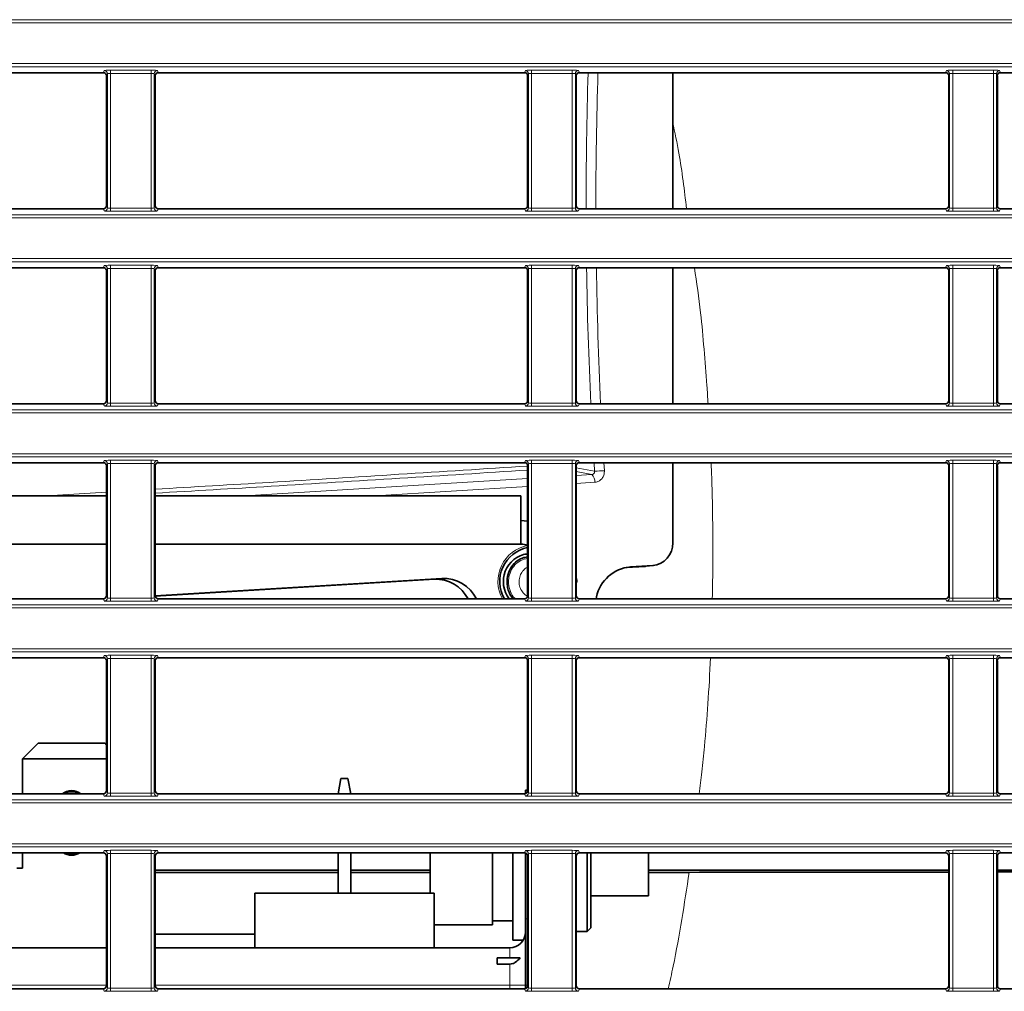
# Model space of a CAD drawing. Header units: millimetres. Extents: x 0 to 1118, y 0 to 864.
# Tile 300 of 339: x 954 to 970, y 474 to 489. Entities that reach past the tile are written whole.
import ezdxf

# ---------------------------------------------------------------- set-up
doc = ezdxf.new("R2010")
doc.units = ezdxf.units.MM

msp = doc.modelspace()

# ---------------------------------------------------------------- linework, layer by layer
at = {"color": 7, "linetype": 'Continuous', "lineweight": 18}
for p, q in [((946.9427, 489.2535), (1086.9529, 489.2535)), ((1086.9529, 489.2036), (946.9427, 489.2036)), ((946.9427, 488.5493), (1086.9529, 488.5493)), ((1086.9529, 488.4993), (946.9427, 488.4993)), ((955.758, 488.4043), (955.7719, 488.4392)), ((955.8219, 488.3892), (955.8079, 488.3543)), ((955.8219, 486.2386), (955.8219, 488.3892)), ((955.8719, 488.4435), (956.5237, 488.4435)), ((955.8719, 488.4435), (955.8719, 488.3935)), ((956.5237, 488.3935), (955.8719, 488.3935)), ((955.8719, 488.3935), (955.8719, 486.2343)), ((956.5237, 488.4435), (956.5237, 488.3935)), ((956.5237, 486.2343), (956.5237, 488.3935)), ((956.5736, 488.3892), (956.5736, 486.2386)), ((956.5876, 488.3543), (956.5736, 488.3892)), ((956.6236, 488.4392), (956.6376, 488.4043)), ((962.508, 488.4043), (962.5219, 488.4392)), ((962.5719, 488.3892), (962.5579, 488.3543)), ((962.5719, 486.2386), (962.5719, 488.3892)), ((962.6219, 488.4435), (963.2737, 488.4435)), ((962.6219, 488.4435), (962.6219, 488.3935)), ((963.2737, 488.3935), (962.6219, 488.3935)), ((962.6219, 488.3935), (962.6219, 486.2343)), ((963.2737, 488.4435), (963.2737, 488.3935)), ((963.2737, 486.2343), (963.2737, 488.3935)), ((963.3236, 488.3892), (963.3236, 486.2386)), ((963.3376, 488.3543), (963.3236, 488.3892)), ((963.3736, 488.4392), (963.3876, 488.4043)), ((969.258, 488.4043), (969.2719, 488.4392)), ((969.3219, 488.3892), (969.3079, 488.3543)), ((969.3219, 486.2386), (969.3219, 488.3892)), ((969.3719, 488.4435), (970.0237, 488.4435)), ((969.3719, 488.4435), (969.3719, 488.3935)), ((970.0237, 488.3935), (969.3719, 488.3935)), ((969.3719, 488.3935), (969.3719, 486.2343)), ((970.0237, 488.4435), (970.0237, 488.3935)), ((970.0237, 486.2343), (970.0237, 488.3935)), ((970.0736, 488.3892), (970.0736, 486.2386)), ((970.0876, 488.3543), (970.0736, 488.3892)), ((970.1236, 488.4392), (970.1376, 488.4043)), ((955.8079, 486.2736), (955.8219, 486.2386)), ((956.5736, 486.2386), (956.5876, 486.2736)), ((962.5579, 486.2736), (962.5719, 486.2386)), ((963.3236, 486.2386), (963.3376, 486.2736)), ((969.3079, 486.2736), (969.3219, 486.2386)), ((970.0736, 486.2386), (970.0876, 486.2736)), ((946.9427, 486.1285), (1086.9529, 486.1285)), ((955.7719, 486.1887), (955.758, 486.2236)), ((955.8719, 486.2343), (955.8719, 486.1844)), ((955.8719, 486.2343), (956.5237, 486.2343)), ((956.5237, 486.1844), (955.8719, 486.1844)), ((956.5237, 486.2343), (956.5237, 486.1844)), ((956.6376, 486.2236), (956.6236, 486.1887)), ((962.5219, 486.1887), (962.508, 486.2236)), ((962.6219, 486.2343), (963.2737, 486.2343)), ((962.6219, 486.2343), (962.6219, 486.1844)), ((963.2737, 486.1844), (962.6219, 486.1844)), ((963.2737, 486.2343), (963.2737, 486.1844)), ((963.3876, 486.2236), (963.3736, 486.1887)), ((969.2719, 486.1887), (969.258, 486.2236)), ((969.3719, 486.2343), (970.0237, 486.2343)), ((969.3719, 486.2343), (969.3719, 486.1844)), ((970.0237, 486.1844), (969.3719, 486.1844)), ((970.0237, 486.2343), (970.0237, 486.1844)), ((970.1376, 486.2236), (970.1236, 486.1887)), ((1086.9529, 486.0786), (946.9427, 486.0786)), ((946.9427, 485.4243), (1086.9529, 485.4243)), ((1086.9529, 485.3743), (946.9427, 485.3743)), ((955.758, 485.2793), (955.7719, 485.3142)), ((955.8219, 485.2642), (955.8079, 485.2293)), ((955.8219, 483.1136), (955.8219, 485.2642)), ((955.8719, 485.3185), (956.5237, 485.3185)), ((955.8719, 485.2685), (955.8719, 485.3185)), ((956.5237, 485.2685), (955.8719, 485.2685)), ((955.8719, 485.2685), (955.8719, 483.1093)), ((956.5237, 485.2685), (956.5237, 485.3185)), ((956.5237, 483.1093), (956.5237, 485.2685)), ((956.5736, 485.2642), (956.5736, 483.1136)), ((956.5876, 485.2293), (956.5736, 485.2642)), ((956.6236, 485.3142), (956.6376, 485.2793)), ((962.508, 485.2793), (962.5219, 485.3142)), ((962.5719, 485.2642), (962.5579, 485.2293)), ((962.5719, 483.1136), (962.5719, 485.2642)), ((962.6219, 485.3185), (963.2737, 485.3185)), ((962.6219, 485.2685), (962.6219, 485.3185)), ((963.2737, 485.2685), (962.6219, 485.2685)), ((962.6219, 485.2685), (962.6219, 483.1093)), ((963.2737, 485.2685), (963.2737, 485.3185)), ((963.2737, 483.1093), (963.2737, 485.2685)), ((963.3236, 485.2642), (963.3236, 483.1136)), ((963.3376, 485.2293), (963.3236, 485.2642)), ((963.3736, 485.3142), (963.3876, 485.2793)), ((969.258, 485.2793), (969.2719, 485.3142)), ((969.3219, 485.2642), (969.3079, 485.2293)), ((969.3219, 483.1136), (969.3219, 485.2642)), ((969.3719, 485.3185), (970.0237, 485.3185)), ((969.3719, 485.2685), (969.3719, 485.3185)), ((970.0237, 485.2685), (969.3719, 485.2685)), ((969.3719, 485.2685), (969.3719, 483.1093)), ((970.0237, 485.2685), (970.0237, 485.3185)), ((970.0237, 483.1093), (970.0237, 485.2685)), ((970.0736, 485.2642), (970.0736, 483.1136)), ((970.0876, 485.2293), (970.0736, 485.2642)), ((970.1236, 485.3142), (970.1376, 485.2793)), ((955.8079, 483.1486), (955.8219, 483.1136)), ((956.5736, 483.1136), (956.5876, 483.1486)), ((962.5579, 483.1486), (962.5719, 483.1136)), ((963.3236, 483.1136), (963.3376, 483.1486)), ((969.3079, 483.1486), (969.3219, 483.1136)), ((970.0736, 483.1136), (970.0876, 483.1486)), ((946.9427, 483.0035), (1086.9529, 483.0035)), ((955.7719, 483.0637), (955.758, 483.0986)), ((955.8719, 483.0594), (955.8719, 483.1093)), ((955.8719, 483.1093), (956.5237, 483.1093)), ((956.5237, 483.0594), (955.8719, 483.0594)), ((956.5237, 483.0594), (956.5237, 483.1093)), ((956.6376, 483.0986), (956.6236, 483.0637)), ((962.5219, 483.0637), (962.508, 483.0986)), ((962.6219, 483.0594), (962.6219, 483.1093)), ((962.6219, 483.1093), (963.2737, 483.1093)), ((963.2737, 483.0594), (962.6219, 483.0594)), ((963.2737, 483.0594), (963.2737, 483.1093)), ((963.3876, 483.0986), (963.3736, 483.0637)), ((969.2719, 483.0637), (969.258, 483.0986)), ((969.3719, 483.0594), (969.3719, 483.1093)), ((969.3719, 483.1093), (970.0237, 483.1093)), ((970.0237, 483.0594), (969.3719, 483.0594)), ((970.0237, 483.0594), (970.0237, 483.1093)), ((970.1376, 483.0986), (970.1236, 483.0637)), ((1086.9529, 482.9536), (946.9427, 482.9536)), ((946.9427, 482.2993), (1086.9529, 482.2993)), ((1086.9529, 482.2493), (946.9427, 482.2493)), ((955.758, 482.1543), (955.7719, 482.1892)), ((955.8719, 482.1935), (956.5237, 482.1935)), ((955.8719, 482.1435), (955.8719, 482.1935)), ((956.5237, 482.1435), (956.5237, 482.1935)), ((956.6236, 482.1892), (956.6376, 482.1543)), ((962.508, 482.1543), (962.5219, 482.1892)), ((962.6219, 482.1935), (963.2737, 482.1935)), ((962.6219, 482.1435), (962.6219, 482.1935)), ((963.2737, 482.1435), (963.2737, 482.1935)), ((963.3736, 482.1892), (963.3876, 482.1543)), ((969.258, 482.1543), (969.2719, 482.1892)), ((969.3719, 482.1935), (970.0237, 482.1935)), ((969.3719, 482.1435), (969.3719, 482.1935)), ((970.0237, 482.1435), (970.0237, 482.1935)), ((970.1236, 482.1892), (970.1376, 482.1543)), ((955.8219, 482.1392), (955.8079, 482.1043)), ((955.8219, 479.9886), (955.8219, 482.1392)), ((956.5237, 482.1435), (955.8719, 482.1435)), ((955.8719, 482.1435), (955.8719, 479.9843)), ((956.5237, 479.9843), (956.5237, 482.1435)), ((956.5736, 482.1392), (956.5736, 479.9886)), ((956.5876, 482.1043), (956.5736, 482.1392)), ((962.5719, 482.1392), (962.5579, 482.1043)), ((962.5719, 479.9886), (962.5719, 482.1392)), ((963.2737, 482.1435), (962.6219, 482.1435)), ((962.6219, 482.1435), (962.6219, 479.9843)), ((963.2737, 479.9843), (963.2737, 482.1435)), ((963.3236, 482.1392), (963.3236, 479.9886)), ((963.3376, 482.1043), (963.3236, 482.1392)), ((963.3376, 482.0725), (963.6315, 482.0187)), ((963.5878, 481.9655), (963.3376, 482.0114)), ((963.6315, 482.0187), (963.6229, 482.1543)), ((963.7806, 482.1543), (963.7885, 482.0272)), ((969.3219, 482.1392), (969.3079, 482.1043)), ((969.3219, 479.9886), (969.3219, 482.1392)), ((970.0237, 482.1435), (969.3719, 482.1435)), ((969.3719, 482.1435), (969.3719, 479.9843)), ((970.0237, 479.9843), (970.0237, 482.1435)), ((970.0736, 482.1392), (970.0736, 479.9886)), ((970.0876, 482.1043), (970.0736, 482.1392)), ((958.0199, 481.6264), (962.5579, 481.9028)), ((963.3376, 481.9503), (963.5878, 481.9655)), ((962.5579, 481.7756), (960.109, 481.6264)), ((963.6356, 481.8412), (963.3376, 481.8231)), ((954.8487, 481.6264), (955.8079, 481.6836)), ((962.5579, 480.6936), (962.5146, 480.6895)), ((964.205, 480.4838), (964.1655, 480.48)), ((964.4426, 480.4939), (964.564, 480.5057)), ((961.0635, 480.2881), (961.1849, 480.2999)), ((955.7719, 479.9387), (955.758, 479.9736)), ((955.8079, 480.0236), (955.8219, 479.9886)), ((955.8719, 479.9344), (955.8719, 479.9843)), ((955.8719, 479.9843), (956.5237, 479.9843)), ((956.5237, 479.9344), (956.5237, 479.9843)), ((956.5736, 479.9886), (956.5876, 480.0236)), ((956.6376, 479.9736), (956.6236, 479.9387)), ((962.5219, 479.9387), (962.508, 479.9736)), ((962.5579, 480.0236), (962.5719, 479.9886)), ((962.6219, 479.9344), (962.6219, 479.9843)), ((962.6219, 479.9843), (963.2737, 479.9843)), ((963.2737, 479.9344), (963.2737, 479.9843)), ((963.3236, 479.9886), (963.3376, 480.0236)), ((963.3876, 479.9736), (963.3736, 479.9387)), ((969.2719, 479.9387), (969.258, 479.9736)), ((969.3079, 480.0236), (969.3219, 479.9886)), ((969.3719, 479.9344), (969.3719, 479.9843)), ((969.3719, 479.9843), (970.0237, 479.9843)), ((970.0237, 479.9344), (970.0237, 479.9843)), ((970.0736, 479.9886), (970.0876, 480.0236)), ((970.1376, 479.9736), (970.1236, 479.9387)), ((946.9427, 479.8785), (1086.9529, 479.8785)), ((1086.9529, 479.8286), (946.9427, 479.8286)), ((956.5237, 479.9344), (955.8719, 479.9344)), ((963.2737, 479.9344), (962.6219, 479.9344)), ((970.0237, 479.9344), (969.3719, 479.9344)), ((946.9427, 479.1743), (1086.9529, 479.1743)), ((1086.9529, 479.1243), (946.9427, 479.1243)), ((955.758, 479.0293), (955.7719, 479.0642)), ((955.8219, 479.0142), (955.8079, 478.9793)), ((955.8219, 476.8636), (955.8219, 479.0142)), ((955.8719, 479.0685), (956.5237, 479.0685)), ((955.8719, 479.0185), (955.8719, 479.0685)), ((956.5237, 479.0185), (955.8719, 479.0185)), ((955.8719, 479.0185), (955.8719, 476.8593)), ((956.5237, 479.0185), (956.5237, 479.0685)), ((956.5237, 476.8593), (956.5237, 479.0185)), ((956.5736, 479.0142), (956.5736, 476.8636)), ((956.5876, 478.9793), (956.5736, 479.0142)), ((956.6236, 479.0642), (956.6376, 479.0293)), ((962.508, 479.0293), (962.5219, 479.0642)), ((962.5719, 479.0142), (962.5579, 478.9793)), ((962.5719, 476.8636), (962.5719, 479.0142)), ((962.6219, 479.0685), (963.2737, 479.0685)), ((962.6219, 479.0185), (962.6219, 479.0685)), ((963.2737, 479.0185), (962.6219, 479.0185)), ((962.6219, 479.0185), (962.6219, 476.8593)), ((963.2737, 479.0185), (963.2737, 479.0685)), ((963.2737, 476.8593), (963.2737, 479.0185)), ((963.3236, 479.0142), (963.3236, 476.8636)), ((963.3376, 478.9793), (963.3236, 479.0142)), ((963.3736, 479.0642), (963.3876, 479.0293)), ((969.258, 479.0293), (969.2719, 479.0642)), ((969.3219, 479.0142), (969.3079, 478.9793)), ((969.3219, 476.8636), (969.3219, 479.0142)), ((969.3719, 479.0685), (970.0237, 479.0685)), ((969.3719, 479.0185), (969.3719, 479.0685)), ((970.0237, 479.0185), (969.3719, 479.0185)), ((969.3719, 479.0185), (969.3719, 476.8593)), ((970.0237, 479.0185), (970.0237, 479.0685)), ((970.0237, 476.8593), (970.0237, 479.0185)), ((970.0736, 479.0142), (970.0736, 476.8636)), ((970.0876, 478.9793), (970.0736, 479.0142)), ((970.1236, 479.0642), (970.1376, 479.0293)), ((955.7719, 476.8137), (955.758, 476.8486)), ((955.8079, 476.8986), (955.8219, 476.8636)), ((955.8719, 476.8094), (955.8719, 476.8593)), ((955.8719, 476.8593), (956.5237, 476.8593)), ((956.5237, 476.8094), (955.8719, 476.8094)), ((956.5237, 476.8094), (956.5237, 476.8593)), ((956.5736, 476.8636), (956.5876, 476.8986)), ((956.6376, 476.8486), (956.6236, 476.8137)), ((962.5219, 476.8137), (962.508, 476.8486)), ((962.5579, 476.8986), (962.5719, 476.8636)), ((962.6219, 476.8094), (962.6219, 476.8593)), ((962.6219, 476.8593), (963.2737, 476.8593)), ((963.2737, 476.8094), (962.6219, 476.8094)), ((963.2737, 476.8094), (963.2737, 476.8593)), ((963.3236, 476.8636), (963.3376, 476.8986)), ((963.3876, 476.8486), (963.3736, 476.8137)), ((969.2719, 476.8137), (969.258, 476.8486)), ((969.3079, 476.8986), (969.3219, 476.8636)), ((969.3719, 476.8094), (969.3719, 476.8593)), ((969.3719, 476.8593), (970.0237, 476.8593)), ((970.0237, 476.8094), (969.3719, 476.8094)), ((970.0237, 476.8094), (970.0237, 476.8593)), ((970.0736, 476.8636), (970.0876, 476.8986)), ((970.1376, 476.8486), (970.1236, 476.8137)), ((946.9427, 476.7535), (1086.9529, 476.7535)), ((1086.9529, 476.7036), (946.9427, 476.7036)), ((946.9427, 476.0493), (1086.9529, 476.0493)), ((1086.9529, 475.9993), (946.9427, 475.9993)), ((955.758, 475.9043), (955.7719, 475.9392)), ((955.8219, 475.8892), (955.8079, 475.8543)), ((955.8219, 473.7386), (955.8219, 475.8892)), ((955.8719, 475.9435), (956.5237, 475.9435)), ((955.8719, 475.8935), (955.8719, 475.9435)), ((956.5237, 475.8935), (955.8719, 475.8935)), ((955.8719, 475.8935), (955.8719, 473.7343)), ((956.5237, 475.8935), (956.5237, 475.9435)), ((956.5237, 473.7343), (956.5237, 475.8935)), ((956.5736, 475.8892), (956.5736, 473.7386)), ((956.5876, 475.8543), (956.5736, 475.8892)), ((956.6236, 475.9392), (956.6376, 475.9043)), ((962.508, 475.9043), (962.5219, 475.9392)), ((962.5719, 475.8892), (962.5579, 475.8543)), ((962.5719, 473.7386), (962.5719, 475.8892)), ((962.6219, 475.9435), (963.2737, 475.9435)), ((962.6219, 475.8935), (962.6219, 475.9435)), ((963.2737, 475.8935), (962.6219, 475.8935)), ((962.6219, 475.8935), (962.6219, 473.7343)), ((963.2737, 475.8935), (963.2737, 475.9435)), ((963.2737, 473.7343), (963.2737, 475.8935)), ((963.3236, 475.8892), (963.3236, 473.7386)), ((963.3376, 475.8543), (963.3236, 475.8892)), ((963.3736, 475.9392), (963.3876, 475.9043)), ((969.258, 475.9043), (969.2719, 475.9392)), ((969.3219, 475.8892), (969.3079, 475.8543)), ((969.3219, 473.7386), (969.3219, 475.8892)), ((969.3719, 475.9435), (970.0237, 475.9435)), ((969.3719, 475.8935), (969.3719, 475.9435)), ((970.0237, 475.8935), (969.3719, 475.8935)), ((969.3719, 475.8935), (969.3719, 473.7343)), ((970.0237, 475.8935), (970.0237, 475.9435)), ((970.0237, 473.7343), (970.0237, 475.8935)), ((970.0736, 475.8892), (970.0736, 473.7386)), ((970.0876, 475.8543), (970.0736, 475.8892)), ((970.1236, 475.9392), (970.1376, 475.9043)), ((962.5579, 474.8431), (962.5228, 474.8431)), ((962.2728, 473.7831), (962.2728, 474.1194)), ((955.8079, 473.7831), (953.2478, 473.7831)), ((955.7719, 473.6887), (955.758, 473.7236)), ((955.8079, 473.7736), (955.8219, 473.7386)), ((955.8719, 473.6844), (955.8719, 473.7343)), ((955.8719, 473.7343), (956.5237, 473.7343)), ((956.5237, 473.6844), (955.8719, 473.6844)), ((956.5237, 473.6844), (956.5237, 473.7343)), ((956.5736, 473.7386), (956.5876, 473.7736)), ((962.2728, 473.7831), (956.5876, 473.7831)), ((956.6376, 473.7236), (956.6236, 473.6887)), ((962.2728, 473.7831), (962.2728, 473.7236)), ((962.5228, 473.7831), (962.2728, 473.7831)), ((962.5219, 473.6887), (962.508, 473.7236)), ((962.5579, 473.7831), (962.5228, 473.7831)), ((962.5579, 473.7736), (962.5719, 473.7386)), ((962.6219, 473.6844), (962.6219, 473.7343)), ((962.6219, 473.7343), (963.2737, 473.7343)), ((963.2737, 473.6844), (962.6219, 473.6844)), ((963.2737, 473.6844), (963.2737, 473.7343)), ((963.3236, 473.7386), (963.3376, 473.7736)), ((963.3876, 473.7236), (963.3736, 473.6887)), ((969.2719, 473.6887), (969.258, 473.7236)), ((969.3079, 473.7736), (969.3219, 473.7386)), ((969.3719, 473.6844), (969.3719, 473.7343)), ((969.3719, 473.7343), (970.0237, 473.7343)), ((970.0237, 473.6844), (969.3719, 473.6844)), ((970.0237, 473.6844), (970.0237, 473.7343)), ((970.0736, 473.7386), (970.0876, 473.7736)), ((970.1376, 473.7236), (970.1236, 473.6887))]:
    msp.add_line(p, q, dxfattribs=at)
at = {"color": 7, "linetype": 'Continuous', "lineweight": 35}
for p, q in [((955.758, 488.4043), (951.7608, 488.4043)), ((955.8079, 486.2736), (955.8079, 488.3543)), ((956.5876, 488.3543), (956.5876, 486.2736)), ((962.508, 488.4043), (956.6376, 488.4043)), ((962.5579, 486.2736), (962.5579, 488.3543)), ((963.3376, 488.3543), (963.3376, 486.2736)), ((969.258, 488.4043), (963.3876, 488.4043)), ((964.8835, 488.4043), (964.8835, 486.2236)), ((969.3079, 486.2736), (969.3079, 488.3543)), ((970.0876, 488.3543), (970.0876, 486.2736)), ((976.008, 488.4043), (970.1376, 488.4043)), ((955.758, 486.2236), (951.7608, 486.2236)), ((962.508, 486.2236), (956.6376, 486.2236)), ((969.258, 486.2236), (963.3876, 486.2236)), ((976.008, 486.2236), (970.1376, 486.2236)), ((955.758, 485.2793), (951.7608, 485.2793)), ((955.8079, 483.1486), (955.8079, 485.2293)), ((956.5876, 485.2293), (956.5876, 483.1486)), ((962.508, 485.2793), (956.6376, 485.2793)), ((962.5579, 483.1486), (962.5579, 485.2293)), ((963.3376, 485.2293), (963.3376, 483.1486)), ((969.258, 485.2793), (963.3876, 485.2793)), ((964.8835, 485.2793), (964.8835, 483.0986)), ((969.3079, 483.1486), (969.3079, 485.2293)), ((970.0876, 485.2293), (970.0876, 483.1486)), ((976.008, 485.2793), (970.1376, 485.2793)), ((955.758, 483.0986), (951.7608, 483.0986)), ((962.508, 483.0986), (956.6376, 483.0986)), ((969.258, 483.0986), (963.3876, 483.0986)), ((976.008, 483.0986), (970.1376, 483.0986)), ((955.758, 482.1543), (951.7608, 482.1543)), ((955.8079, 480.0236), (955.8079, 482.1043)), ((956.5876, 482.1043), (956.5876, 480.0236)), ((962.508, 482.1543), (956.6376, 482.1543)), ((962.5579, 480.0236), (962.5579, 482.1043)), ((963.3376, 482.1043), (963.3376, 480.0236)), ((969.258, 482.1543), (963.3876, 482.1543)), ((964.8835, 482.1543), (964.8835, 480.8683)), ((969.3079, 480.0236), (969.3079, 482.1043)), ((970.0876, 482.1043), (970.0876, 480.0236)), ((976.008, 482.1543), (970.1376, 482.1543)), ((955.8079, 481.6264), (951.7109, 481.6264)), ((962.4478, 481.6264), (956.5876, 481.6264)), ((962.4478, 481.6264), (962.4478, 480.8514)), ((962.5579, 481.2166), (962.4478, 481.2264)), ((951.7109, 480.8514), (955.8079, 480.8514)), ((956.5876, 480.8514), (962.4478, 480.8514)), ((962.5119, 480.6889), (962.5579, 480.6889)), ((964.1359, 480.4753), (964.4426, 480.4939)), ((964.564, 480.5057), (964.205, 480.4838)), ((964.4426, 480.4939), (964.4543, 480.4949)), ((964.4543, 480.4949), (964.5753, 480.5066)), ((961.1849, 480.2999), (956.5878, 480.0199)), ((956.5883, 480.0156), (961.0635, 480.2881)), ((955.758, 479.9736), (951.7608, 479.9736)), ((962.508, 479.9736), (956.6376, 479.9736)), ((969.258, 479.9736), (963.3876, 479.9736)), ((963.6552, 479.9736), (963.6635, 480.0061)), ((976.008, 479.9736), (970.1376, 479.9736)), ((955.758, 479.0293), (951.7608, 479.0293)), ((962.508, 479.0293), (956.6376, 479.0293)), ((969.258, 479.0293), (963.3876, 479.0293)), ((976.008, 479.0293), (970.1376, 479.0293)), ((955.8079, 476.8986), (955.8079, 478.9793)), ((956.5876, 478.9793), (956.5876, 476.8986)), ((962.5579, 476.8986), (962.5579, 478.9793)), ((963.3376, 478.9793), (963.3376, 476.8986)), ((969.3079, 476.8986), (969.3079, 478.9793)), ((970.0876, 478.9793), (970.0876, 476.8986)), ((954.7103, 477.6581), (954.4603, 477.4081)), ((955.7853, 477.6581), (954.7103, 477.6581)), ((955.8079, 477.6354), (955.7853, 477.6581)), ((954.4603, 477.4081), (954.4603, 476.8486)), ((955.8079, 477.4081), (954.4603, 477.4081)), ((959.5233, 476.8486), (959.5669, 477.0956)), ((959.6787, 477.0956), (959.5669, 477.0956)), ((959.6787, 477.0956), (959.7223, 476.8486)), ((955.758, 476.8486), (951.7608, 476.8486)), ((962.508, 476.8486), (956.6376, 476.8486)), ((962.5579, 476.9081), (962.5228, 476.9081)), ((962.5228, 476.9081), (962.5228, 476.8508)), ((969.258, 476.8486), (963.3876, 476.8486)), ((976.008, 476.8486), (970.1376, 476.8486)), ((955.758, 475.9043), (951.7608, 475.9043)), ((954.4603, 475.9043), (954.4603, 475.6581)), ((955.8079, 473.7736), (955.8079, 475.8543)), ((956.5876, 475.8543), (956.5876, 473.7736)), ((962.508, 475.9043), (956.6376, 475.9043)), ((959.5228, 475.2581), (959.5228, 475.9043)), ((959.7228, 475.9043), (959.7228, 475.2581)), ((960.9978, 475.9043), (960.9978, 475.2581)), ((961.9978, 475.9043), (961.9978, 474.7514)), ((962.3228, 475.9043), (962.3228, 474.5014)), ((962.5228, 475.902), (962.5228, 474.8431)), ((962.5579, 473.7736), (962.5579, 475.8543)), ((963.3376, 475.8543), (963.3376, 473.7736)), ((969.258, 475.9043), (963.3876, 475.9043)), ((963.5128, 474.6427), (963.5128, 475.9043)), ((963.5728, 474.7027), (963.5728, 475.9043)), ((964.4978, 475.9043), (964.4978, 475.6645)), ((969.3079, 473.7736), (969.3079, 475.8543)), ((970.0876, 475.8543), (970.0876, 473.7736)), ((976.008, 475.9043), (970.1376, 475.9043)), ((954.4603, 475.6581), (954.3728, 475.6581)), ((959.7228, 475.6264), (960.9978, 475.6264)), ((959.7228, 475.5889), (960.9978, 475.5889)), ((964.4978, 475.6645), (964.4978, 475.2139)), ((964.4978, 475.5903), (965.149, 475.5907)), ((958.1853, 474.3831), (958.1853, 475.2581)), ((961.0603, 475.2581), (958.1853, 475.2581)), ((961.0603, 474.3831), (961.0603, 475.2581)), ((963.5728, 475.2139), (964.4978, 475.2139)), ((961.0603, 474.7514), (961.9978, 474.7514)), ((961.9978, 474.8139), (962.3228, 474.8139)), ((962.5228, 474.8431), (962.5228, 473.7831)), ((956.5876, 474.6014), (958.1853, 474.6014)), ((963.3376, 474.6427), (963.5128, 474.6427)), ((963.5128, 474.6427), (963.5728, 474.7027)), ((962.3228, 474.5014), (962.4853, 474.5014)), ((955.8079, 474.3831), (953.2478, 474.3831)), ((962.2728, 474.3831), (956.5876, 474.3831)), ((962.0728, 474.2206), (962.0728, 474.1194)), ((962.4376, 474.2206), (962.0728, 474.2206)), ((962.0728, 474.1194), (962.2728, 474.1194)), ((955.758, 473.7236), (951.7608, 473.7236)), ((962.508, 473.7236), (956.6376, 473.7236)), ((962.5228, 473.7831), (962.5228, 473.7258)), ((969.258, 473.7236), (963.3876, 473.7236)), ((976.008, 473.7236), (970.1376, 473.7236))]:
    msp.add_line(p, q, dxfattribs=at)
at = {"color": 7, "linetype": 'Continuous', "lineweight": 18}
for centre, radius, start, end in [((955.7719, 488.3892), 0.05, 0.07399, 89.97184), ((956.6237, 488.3892), 0.05, 90.02816, 179.92601), ((962.5219, 488.3892), 0.05, 0.07399, 89.97184), ((963.3737, 488.3892), 0.05, 90.02816, 179.92601), ((1030.6726, 486.2919), 67.1772, 178.198018, 180.058252), ((1030.6964, 486.2919), 67.0437, 178.194427, 180.058368), ((969.2719, 488.3892), 0.05, 0.07399, 89.97184), ((970.1237, 488.3892), 0.05, 90.02816, 179.92601), ((955.7719, 486.2387), 0.05, 270.02816, 359.92601), ((956.6237, 486.2387), 0.05, 180.07399, 269.97184), ((962.5219, 486.2387), 0.05, 270.02816, 359.92601), ((963.3737, 486.2387), 0.05, 180.07399, 269.97184), ((969.2719, 486.2387), 0.05, 270.02816, 359.92601), ((970.1237, 486.2387), 0.05, 180.07399, 269.97184), ((955.7719, 485.2642), 0.05, 0.07399, 89.97184), ((956.6237, 485.2642), 0.05, 90.02816, 179.92601), ((962.5219, 485.2642), 0.05, 0.07399, 89.97184), ((963.3737, 485.2642), 0.05, 90.02816, 179.92601), ((1030.6617, 486.2916), 67.1663, 180.863567, 182.724801), ((1030.6855, 486.2916), 67.0327, 180.865287, 182.730234), ((969.2719, 485.2642), 0.05, 0.07399, 89.97184), ((970.1237, 485.2642), 0.05, 90.02816, 179.92601), ((955.7719, 483.1137), 0.05, 270.02816, 359.92601), ((956.6237, 483.1137), 0.05, 180.07399, 269.97184), ((962.5219, 483.1137), 0.05, 270.02816, 359.92601), ((963.3737, 483.1137), 0.05, 180.07399, 269.97184), ((969.2719, 483.1137), 0.05, 270.02816, 359.92601), ((970.1237, 483.1137), 0.05, 180.07399, 269.97184), ((955.7719, 482.1392), 0.05, 0.07399, 89.97184), ((956.6237, 482.1392), 0.05, 90.02816, 179.92601), ((962.5219, 482.1392), 0.05, 0.07399, 89.97184), ((963.3737, 482.1392), 0.05, 90.02816, 179.92601), ((969.2719, 482.1392), 0.05, 0.07399, 89.97184), ((970.1237, 482.1392), 0.05, 90.02816, 179.92601), ((963.5266, 485.4135), 3.3965, 271.76853, 274.42263), ((963.4916, 481.8572), 0.1448, 353.67126, 48.42647), ((962.671, 480.2522), 0.5881, 101.08406, 208.27996), ((955.7719, 479.9887), 0.05, 270.02816, 359.92601), ((956.6237, 479.9887), 0.05, 180.07399, 269.97184), ((962.5219, 479.9887), 0.05, 270.02816, 359.92601), ((963.3737, 479.9887), 0.05, 180.07399, 269.97184), ((969.2719, 479.9887), 0.05, 270.02816, 359.92601), ((970.1237, 479.9887), 0.05, 180.07399, 269.97184), ((955.7719, 479.0142), 0.05, 0.07399, 89.97184), ((956.6237, 479.0142), 0.05, 90.02816, 179.92601), ((962.5219, 479.0142), 0.05, 0.07399, 89.97184), ((963.3737, 479.0142), 0.05, 90.02816, 179.92601), ((969.2719, 479.0142), 0.05, 0.07399, 89.97184), ((970.1237, 479.0142), 0.05, 90.02816, 179.92601), ((955.7719, 476.8637), 0.05, 270.02816, 359.92601), ((956.6237, 476.8637), 0.05, 180.07399, 269.97184), ((962.5219, 476.8637), 0.05, 270.02816, 359.92601), ((963.3737, 476.8637), 0.05, 180.07399, 269.97184), ((969.2719, 476.8637), 0.05, 270.02816, 359.92601), ((970.1237, 476.8637), 0.05, 180.07399, 269.97184), ((955.7719, 475.8892), 0.05, 0.07399, 89.97184), ((956.6237, 475.8892), 0.05, 90.02816, 179.92601), ((962.5219, 475.8892), 0.05, 0.07399, 89.97184), ((963.3737, 475.8892), 0.05, 90.02816, 179.92601), ((969.2719, 475.8892), 0.05, 0.07399, 89.97184), ((970.1237, 475.8892), 0.05, 90.02816, 179.92601), ((955.7719, 473.7387), 0.05, 270.02816, 359.92601), ((956.6237, 473.7387), 0.05, 180.07399, 269.97184), ((962.5219, 473.7387), 0.05, 270.02816, 359.92601), ((963.3737, 473.7387), 0.05, 180.07399, 269.97184), ((969.2719, 473.7387), 0.05, 270.02816, 359.92601), ((970.1237, 473.7387), 0.05, 180.07399, 269.97184)]:
    msp.add_arc(centre, radius, start, end, dxfattribs=at)
at = {"color": 7, "linetype": 'Continuous', "lineweight": 35}
for centre, radius, start, end in [((962.6634, 480.2517), 0.5528, 100.99992, 210.20785), ((962.4478, 480.6014), 0.25, 63.85446, 90), ((964.5304, 480.8574), 0.3533, 275.46711, 1.78024), ((962.6185, 480.2504), 0.4494, 98.59098, 218.02088), ((964.2562, 479.88), 0.606, 94.85269, 167.98846), ((961.0884, 479.7113), 0.5774, 27.01604, 92.47752), ((961.2102, 479.7118), 0.5886, 26.40441, 92.46456), ((955.2478, 476.6581), 0.2426, 51.73116, 128.26884), ((955.2478, 476.6581), 0.225, 57.84815, 122.15185), ((955.2478, 476.1081), 0.2426, 237.13324, 302.86676), ((955.2478, 476.1081), 0.225, 244.92556, 295.07444), ((962.2728, 474.6331), 0.25, 270, 0)]:
    msp.add_arc(centre, radius, start, end, dxfattribs=at)
for centre, major_axis, start_param, end_param in [((955.7579, 488.3542), (-0.0186, -0.0465), 1.9514996, 3.5215347), ((956.6376, 488.3542), (-0.0186, 0.0465), 5.9032433, 7.4732784), ((962.5079, 488.3542), (-0.0186, -0.0465), 1.9514996, 3.5215347), ((963.3876, 488.3542), (-0.0186, 0.0465), 5.9032433, 7.4732784), ((969.2579, 488.3542), (-0.0186, -0.0465), 1.9514996, 3.5215347), ((970.1376, 488.3542), (-0.0186, 0.0465), 5.9032433, 7.4732784), ((955.7579, 486.2736), (0.0186, -0.0465), 5.9032433, 7.4732784), ((956.6376, 486.2736), (0.0186, 0.0465), 1.9514996, 3.5215347), ((962.5079, 486.2736), (0.0186, -0.0465), 5.9032433, 7.4732784), ((963.3876, 486.2736), (0.0186, 0.0465), 1.9514996, 3.5215347), ((969.2579, 486.2736), (0.0186, -0.0465), 5.9032433, 7.4732784), ((970.1376, 486.2736), (0.0186, 0.0465), 1.9514996, 3.5215347), ((955.7579, 485.2292), (0.0186, 0.0465), 5.0930923, 6.6631273), ((956.6376, 485.2292), (0.0186, -0.0465), 2.7616506, 4.3316857), ((962.5079, 485.2292), (0.0186, 0.0465), 5.0930923, 6.6631273), ((963.3876, 485.2292), (0.0186, -0.0465), 2.7616506, 4.3316857), ((969.2579, 485.2292), (0.0186, 0.0465), 5.0930923, 6.6631273), ((970.1376, 485.2292), (0.0186, -0.0465), 2.7616506, 4.3316857), ((955.7579, 483.1486), (0.0186, -0.0465), 5.9032433, 7.4732784), ((956.6376, 483.1486), (0.0186, 0.0465), 1.9514996, 3.5215347), ((962.5079, 483.1486), (0.0186, -0.0465), 5.9032433, 7.4732784), ((963.3876, 483.1486), (0.0186, 0.0465), 1.9514996, 3.5215347), ((969.2579, 483.1486), (0.0186, -0.0465), 5.9032433, 7.4732784), ((970.1376, 483.1486), (0.0186, 0.0465), 1.9514996, 3.5215347), ((955.7579, 482.1042), (0.0186, 0.0465), 5.0930923, 6.6631273), ((956.6376, 482.1042), (0.0186, -0.0465), 2.7616506, 4.3316857), ((962.5079, 482.1042), (0.0186, 0.0465), 5.0930923, 6.6631273), ((963.3876, 482.1042), (0.0186, -0.0465), 2.7616506, 4.3316857), ((969.2579, 482.1042), (0.0186, 0.0465), 5.0930923, 6.6631273), ((970.1376, 482.1042), (0.0186, -0.0465), 2.7616506, 4.3316857), ((955.7579, 480.0236), (0.0186, -0.0465), 5.9032433, 7.4732784), ((956.6376, 480.0236), (0.0186, 0.0465), 1.9514996, 3.5215347), ((962.5079, 480.0236), (0.0186, -0.0465), 5.9032433, 7.4732784), ((963.3876, 480.0236), (0.0186, 0.0465), 1.9514996, 3.5215347), ((969.2579, 480.0236), (0.0186, -0.0465), 5.9032433, 7.4732784), ((970.1376, 480.0236), (0.0186, 0.0465), 1.9514996, 3.5215347), ((955.7579, 478.9792), (0.0186, 0.0465), 5.0930923, 6.6631273), ((956.6376, 478.9792), (0.0186, -0.0465), 2.7616506, 4.3316857), ((962.5079, 478.9792), (0.0186, 0.0465), 5.0930923, 6.6631273), ((963.3876, 478.9792), (0.0186, -0.0465), 2.7616506, 4.3316857), ((969.2579, 478.9792), (0.0186, 0.0465), 5.0930923, 6.6631273), ((970.1376, 478.9792), (0.0186, -0.0465), 2.7616506, 4.3316857), ((955.7579, 476.8986), (0.0186, -0.0465), 5.9032433, 7.4732784), ((956.6376, 476.8986), (0.0186, 0.0465), 1.9514996, 3.5215347), ((962.5079, 476.8986), (0.0186, -0.0465), 5.9032433, 7.4732784), ((963.3876, 476.8986), (0.0186, 0.0465), 1.9514996, 3.5215347), ((969.2579, 476.8986), (0.0186, -0.0465), 5.9032433, 7.4732784), ((970.1376, 476.8986), (0.0186, 0.0465), 1.9514996, 3.5215347), ((955.7579, 475.8542), (0.0186, 0.0465), 5.0930923, 6.6631273), ((956.6376, 475.8542), (0.0186, -0.0465), 2.7616506, 4.3316857), ((962.5079, 475.8542), (0.0186, 0.0465), 5.0930923, 6.6631273), ((963.3876, 475.8542), (0.0186, -0.0465), 2.7616506, 4.3316857), ((969.2579, 475.8542), (0.0186, 0.0465), 5.0930923, 6.6631273), ((970.1376, 475.8542), (0.0186, -0.0465), 2.7616506, 4.3316857), ((955.7579, 473.7736), (0.0186, -0.0465), 5.9032433, 7.4732784), ((956.6376, 473.7736), (0.0186, 0.0465), 1.9514996, 3.5215347), ((962.5079, 473.7736), (0.0186, -0.0465), 5.9032433, 7.4732784), ((963.3876, 473.7736), (0.0186, 0.0465), 1.9514996, 3.5215347), ((969.2579, 473.7736), (0.0186, -0.0465), 5.9032433, 7.4732784), ((970.1376, 473.7736), (0.0186, 0.0465), 1.9514996, 3.5215347)]:
    msp.add_ellipse(centre, major_axis=major_axis, ratio=0.9988964, start_param=start_param, end_param=end_param, dxfattribs=at)
at = {"color": 7, "linetype": 'Continuous', "lineweight": 18}
for centre, major_axis, ratio, start_param, end_param in [((955.8719, 488.4391), (0.1, 0), 0.0436609, 1.5707963, 3.1241394), ((955.8719, 488.3892), (0.05, 0), 0.0873219, 1.5707963, 3.1241394), ((956.5237, 488.4391), (0.1, 0), 0.0436609, 0.0174533, 1.5707963), ((956.5237, 488.3892), (0.05, 0), 0.0873219, 0.0174533, 1.5707963), ((962.6219, 488.4391), (0.1, 0), 0.0436609, 1.5707963, 3.1241394), ((962.6219, 488.3892), (0.05, 0), 0.0873219, 1.5707963, 3.1241394), ((963.2737, 488.4391), (0.1, 0), 0.0436609, 0.0174533, 1.5707963), ((963.2737, 488.3892), (0.05, 0), 0.0873219, 0.0174533, 1.5707963), ((969.3719, 488.4391), (0.1, 0), 0.0436609, 1.5707963, 3.1241394), ((969.3719, 488.3892), (0.05, 0), 0.0873219, 1.5707963, 3.1241394), ((970.0237, 488.4391), (0.1, 0), 0.0436609, 0.0174533, 1.5707963), ((970.0237, 488.3892), (0.05, 0), 0.0873219, 0.0174533, 1.5707963), ((955.8719, 486.1887), (0.1, 0), 0.0436609, 3.1590459, 4.712389), ((955.8719, 486.2387), (0.05, 0), 0.0873219, 3.1590459, 4.712389), ((956.5237, 486.2387), (0.05, 0), 0.0873219, 4.712389, 6.265732), ((956.5237, 486.1887), (0.1, 0), 0.0436609, 4.712389, 6.265732), ((962.6219, 486.1887), (0.1, 0), 0.0436609, 3.1590459, 4.712389), ((962.6219, 486.2387), (0.05, 0), 0.0873219, 3.1590459, 4.712389), ((963.2737, 486.2387), (0.05, 0), 0.0873219, 4.712389, 6.265732), ((963.2737, 486.1887), (0.1, 0), 0.0436609, 4.712389, 6.265732), ((969.3719, 486.1887), (0.1, 0), 0.0436609, 3.1590459, 4.712389), ((969.3719, 486.2387), (0.05, 0), 0.0873219, 3.1590459, 4.712389), ((970.0237, 486.2387), (0.05, 0), 0.0873219, 4.712389, 6.265732), ((970.0237, 486.1887), (0.1, 0), 0.0436609, 4.712389, 6.265732), ((955.8719, 485.3141), (0.1, 0), 0.0436609, 1.5707963, 3.1241394), ((955.8719, 485.2642), (0.05, 0), 0.0873219, 1.5707963, 3.1241394), ((956.5237, 485.3141), (0.1, 0), 0.0436609, 0.0174533, 1.5707963), ((956.5237, 485.2642), (0.05, 0), 0.0873219, 0.0174533, 1.5707963), ((962.6219, 485.3141), (0.1, 0), 0.0436609, 1.5707963, 3.1241394), ((962.6219, 485.2642), (0.05, 0), 0.0873219, 1.5707963, 3.1241394), ((963.2737, 485.3141), (0.1, 0), 0.0436609, 0.0174533, 1.5707963), ((963.2737, 485.2642), (0.05, 0), 0.0873219, 0.0174533, 1.5707963), ((969.3719, 485.3141), (0.1, 0), 0.0436609, 1.5707963, 3.1241394), ((969.3719, 485.2642), (0.05, 0), 0.0873219, 1.5707963, 3.1241394), ((970.0237, 485.3141), (0.1, 0), 0.0436609, 0.0174533, 1.5707963), ((970.0237, 485.2642), (0.05, 0), 0.0873219, 0.0174533, 1.5707963), ((955.8719, 483.1137), (0.05, 0), 0.0873219, 3.1590459, 4.712389), ((956.5237, 483.1137), (0.05, 0), 0.0873219, 4.712389, 6.265732), ((962.6219, 483.1137), (0.05, 0), 0.0873219, 3.1590459, 4.712389), ((963.2737, 483.1137), (0.05, 0), 0.0873219, 4.712389, 6.265732), ((969.3719, 483.1137), (0.05, 0), 0.0873219, 3.1590459, 4.712389), ((970.0237, 483.1137), (0.05, 0), 0.0873219, 4.712389, 6.265732), ((955.8719, 483.0637), (0.1, 0), 0.0436609, 3.1590459, 4.712389), ((956.5237, 483.0637), (0.1, 0), 0.0436609, 4.712389, 6.265732), ((962.6219, 483.0637), (0.1, 0), 0.0436609, 3.1590459, 4.712389), ((963.2737, 483.0637), (0.1, 0), 0.0436609, 4.712389, 6.265732), ((969.3719, 483.0637), (0.1, 0), 0.0436609, 3.1590459, 4.712389), ((970.0237, 483.0637), (0.1, 0), 0.0436609, 4.712389, 6.265732), ((955.8719, 482.1891), (0.1, 0), 0.0436609, 1.5707963, 3.1241394), ((956.5237, 482.1891), (0.1, 0), 0.0436609, 0.0174533, 1.5707963), ((962.6219, 482.1891), (0.1, 0), 0.0436609, 1.5707963, 3.1241394), ((963.2737, 482.1891), (0.1, 0), 0.0436609, 0.0174533, 1.5707963), ((969.3719, 482.1891), (0.1, 0), 0.0436609, 1.5707963, 3.1241394), ((970.0237, 482.1891), (0.1, 0), 0.0436609, 0.0174533, 1.5707963), ((955.8719, 482.1392), (0.05, 0), 0.0873219, 1.5707963, 3.1241394), ((956.5237, 482.1392), (0.05, 0), 0.0873219, 0.0174533, 1.5707963), ((962.6219, 482.1392), (0.05, 0), 0.0873219, 1.5707963, 3.1241394), ((963.2737, 482.1392), (0.05, 0), 0.0873219, 0.0174533, 1.5707963), ((969.3719, 482.1392), (0.05, 0), 0.0873219, 1.5707963, 3.1241394), ((970.0237, 482.1392), (0.05, 0), 0.0873219, 0.0174533, 1.5707963), ((955.8719, 479.9887), (0.05, 0), 0.0873219, 3.1590459, 4.712389), ((956.5237, 479.9887), (0.05, 0), 0.0873219, 4.712389, 6.265732), ((962.6219, 479.9887), (0.05, 0), 0.0873219, 3.1590459, 4.712389), ((963.2737, 479.9887), (0.05, 0), 0.0873219, 4.712389, 6.265732), ((969.3719, 479.9887), (0.05, 0), 0.0873219, 3.1590459, 4.712389), ((970.0237, 479.9887), (0.05, 0), 0.0873219, 4.712389, 6.265732), ((955.8719, 479.9387), (0.1, 0), 0.0436609, 3.1590459, 4.712389), ((956.5237, 479.9387), (0.1, 0), 0.0436609, 4.712389, 6.265732), ((962.6219, 479.9387), (0.1, 0), 0.0436609, 3.1590459, 4.712389), ((963.2737, 479.9387), (0.1, 0), 0.0436609, 4.712389, 6.265732), ((969.3719, 479.9387), (0.1, 0), 0.0436609, 3.1590459, 4.712389), ((970.0237, 479.9387), (0.1, 0), 0.0436609, 4.712389, 6.265732), ((955.8719, 479.0641), (0.1, 0), 0.0436609, 1.5707963, 3.1241394), ((955.8719, 479.0142), (0.05, 0), 0.0873219, 1.5707963, 3.1241394), ((956.5237, 479.0641), (0.1, 0), 0.0436609, 0.0174533, 1.5707963), ((956.5237, 479.0142), (0.05, 0), 0.0873219, 0.0174533, 1.5707963), ((962.6219, 479.0641), (0.1, 0), 0.0436609, 1.5707963, 3.1241394), ((962.6219, 479.0142), (0.05, 0), 0.0873219, 1.5707963, 3.1241394), ((963.2737, 479.0641), (0.1, 0), 0.0436609, 0.0174533, 1.5707963), ((963.2737, 479.0142), (0.05, 0), 0.0873219, 0.0174533, 1.5707963), ((969.3719, 479.0641), (0.1, 0), 0.0436609, 1.5707963, 3.1241394), ((969.3719, 479.0142), (0.05, 0), 0.0873219, 1.5707963, 3.1241394), ((970.0237, 479.0641), (0.1, 0), 0.0436609, 0.0174533, 1.5707963), ((970.0237, 479.0142), (0.05, 0), 0.0873219, 0.0174533, 1.5707963), ((955.8719, 476.8137), (0.1, 0), 0.0436609, 3.1590459, 4.712389), ((955.8719, 476.8637), (0.05, 0), 0.0873219, 3.1590459, 4.712389), ((956.5237, 476.8637), (0.05, 0), 0.0873219, 4.712389, 6.265732), ((956.5237, 476.8137), (0.1, 0), 0.0436609, 4.712389, 6.265732), ((962.6219, 476.8137), (0.1, 0), 0.0436609, 3.1590459, 4.712389), ((962.6219, 476.8637), (0.05, 0), 0.0873219, 3.1590459, 4.712389), ((963.2737, 476.8637), (0.05, 0), 0.0873219, 4.712389, 6.265732), ((963.2737, 476.8137), (0.1, 0), 0.0436609, 4.712389, 6.265732), ((969.3719, 476.8137), (0.1, 0), 0.0436609, 3.1590459, 4.712389), ((969.3719, 476.8637), (0.05, 0), 0.0873219, 3.1590459, 4.712389), ((970.0237, 476.8637), (0.05, 0), 0.0873219, 4.712389, 6.265732), ((970.0237, 476.8137), (0.1, 0), 0.0436609, 4.712389, 6.265732), ((955.8719, 475.9391), (0.1, 0), 0.0436609, 1.5707963, 3.1241394), ((955.8719, 475.8892), (0.05, 0), 0.0873219, 1.5707963, 3.1241394), ((956.5237, 475.9391), (0.1, 0), 0.0436609, 0.0174533, 1.5707963), ((956.5237, 475.8892), (0.05, 0), 0.0873219, 0.0174533, 1.5707963), ((962.6219, 475.9391), (0.1, 0), 0.0436609, 1.5707963, 3.1241394), ((962.6219, 475.8892), (0.05, 0), 0.0873219, 1.5707963, 3.1241394), ((963.2737, 475.9391), (0.1, 0), 0.0436609, 0.0174533, 1.5707963), ((963.2737, 475.8892), (0.05, 0), 0.0873219, 0.0174533, 1.5707963), ((969.3719, 475.9391), (0.1, 0), 0.0436609, 1.5707963, 3.1241394), ((969.3719, 475.8892), (0.05, 0), 0.0873219, 1.5707963, 3.1241394), ((970.0237, 475.9391), (0.1, 0), 0.0436609, 0.0174533, 1.5707963), ((970.0237, 475.8892), (0.05, 0), 0.0873219, 0.0174533, 1.5707963), ((955.8719, 473.6887), (0.1, 0), 0.0436609, 3.1590459, 4.712389), ((955.8719, 473.7387), (0.05, 0), 0.0873219, 3.1590459, 4.712389), ((956.5237, 473.7387), (0.05, 0), 0.0873219, 4.712389, 6.265732), ((956.5237, 473.6887), (0.1, 0), 0.0436609, 4.712389, 6.265732), ((962.6219, 473.6887), (0.1, 0), 0.0436609, 3.1590459, 4.712389), ((962.6219, 473.7387), (0.05, 0), 0.0873219, 3.1590459, 4.712389), ((963.2737, 473.7387), (0.05, 0), 0.0873219, 4.712389, 6.265732), ((963.2737, 473.6887), (0.1, 0), 0.0436609, 4.712389, 6.265732), ((969.3719, 473.6887), (0.1, 0), 0.0436609, 3.1590459, 4.712389), ((969.3719, 473.7387), (0.05, 0), 0.0873219, 3.1590459, 4.712389), ((970.0237, 473.7387), (0.05, 0), 0.0873219, 4.712389, 6.265732), ((970.0237, 473.6887), (0.1, 0), 0.0436609, 4.712389, 6.265732)]:
    msp.add_ellipse(centre, major_axis=major_axis, ratio=ratio, start_param=start_param, end_param=end_param, dxfattribs=at)
for points, knots in [([(965.1048, 486.2236), (965.0704, 486.5214), (965.0165, 486.9887), (964.9189, 487.4456), (964.8835, 487.6113)], [0, 0, 0, 0, 0.6375229, 1, 1, 1, 1]), ([(965.4509, 483.0986), (965.4449, 483.197), (965.4269, 483.4891), (965.3862, 483.9751), (965.3326, 484.6058), (965.2687, 485.0389), (965.2332, 485.2793)], [0, 0, 0, 0, 0.1347316, 0.3997855, 0.666895, 1, 1, 1, 1]), ([(956.5876, 481.73), (957.1998, 481.7662), (959.2101, 481.8848), (961.1847, 482.0122), (962.5579, 482.1007)], [0, 0, 0, 0, 0.3045301, 1, 1, 1, 1]), ([(962.5579, 482.0366), (961.1926, 481.9488), (959.2181, 481.8218), (957.2079, 481.7032), (956.5876, 481.6666)], [0, 0, 0, 0, 0.6914578, 1, 1, 1, 1]), ([(963.5878, 481.9655), (963.5917, 481.966), (963.6012, 481.9669), (963.6148, 481.9737), (963.6261, 481.9859), (963.6325, 482.0017), (963.6318, 482.013), (963.6315, 482.0187)], [0, 0, 0, 0, 0.1505382, 0.3622317, 0.5717803, 0.7835935, 1, 1, 1, 1]), ([(963.7885, 482.0272), (963.788, 482.0074), (963.7869, 481.968), (963.7623, 481.9137), (963.7236, 481.8715), (963.6788, 481.8471), (963.6482, 481.8429), (963.6356, 481.8412)], [0, 0, 0, 0, 0.2135361, 0.427113, 0.6397832, 0.8520579, 1, 1, 1, 1]), ([(965.5183, 479.9736), (965.5221, 480.1642), (965.5297, 480.5425), (965.5273, 481.1097), (965.5185, 481.646), (965.5058, 481.9944), (965.4999, 482.1543)], [0, 0, 0, 0, 0.2622755, 0.5203018, 0.7799502, 1, 1, 1, 1]), ([(962.3644, 479.9736), (962.3598, 479.9771), (962.3213, 480.0059), (962.2782, 480.0911), (962.2499, 480.1994), (962.2525, 480.3108), (962.282, 480.4173), (962.3506, 480.5194), (962.4451, 480.5952), (962.5207, 480.6135), (962.5579, 480.6225)], [0, 0, 0, 0, 0.02119337, 0.17509751, 0.32692585, 0.42156684, 0.5705096, 0.71647064, 0.86055039, 1, 1, 1, 1]), ([(962.5579, 480.4788), (962.556, 480.4782), (962.5302, 480.4701), (962.4886, 480.4307), (962.4423, 480.3641), (962.4224, 480.2908), (962.4208, 480.2147), (962.4385, 480.1383), (962.4853, 480.0672), (962.5283, 480.0248), (962.555, 480.0167), (962.556, 480.0164)], [0, 0, 0, 0, 0.0111335, 0.1508845, 0.2952483, 0.4444823, 0.5395777, 0.6919206, 0.844364, 0.9942306, 1, 1, 1, 1]), ([(965.3103, 476.8486), (965.3243, 476.9652), (965.3544, 477.2175), (965.405, 477.6979), (965.4504, 478.3079), (965.4799, 478.7826), (965.4884, 479.0289), (965.4884, 479.0293)], [0, 0, 0, 0, 0.1612673, 0.3486962, 0.6626223, 0.9994552, 1, 1, 1, 1]), ([(964.8137, 473.7236), (964.8401, 473.8444), (964.9749, 474.4606), (965.0714, 475.0871), (965.149, 475.5907)], [0, 0, 0, 0, 0.1961194, 1, 1, 1, 1])]:
    msp.add_open_spline(points, degree=3, knots=knots, dxfattribs=at)
at = {"color": 7, "linetype": 'Continuous', "lineweight": 35}
for points, knots in [([(962.5579, 480.6445), (962.5301, 480.6405), (962.4604, 480.6306), (962.3624, 480.5654), (962.2778, 480.4631), (962.2304, 480.3365), (962.2242, 480.2149), (962.2504, 480.0987), (962.2854, 480.0161), (962.3255, 479.9802), (962.3329, 479.9736)], [0, 0, 0, 0, 0.1028857, 0.256863, 0.4092645, 0.5610812, 0.7085256, 0.8099376, 0.9649052, 1, 1, 1, 1]), ([(963.3404, 480.2299), (963.3436, 480.2448), (963.35, 480.274), (963.3417, 480.3027), (963.3376, 480.3168)], [0, 0, 0, 0, 0.50672229, 1, 1, 1, 1]), ([(956.5876, 475.6264), (957.3694, 475.6264), (958.3648, 475.6264), (959.3182, 475.6264), (959.5228, 475.6264)], [0, 0, 0, 0, 0.7853729, 1, 1, 1, 1]), ([(956.5876, 475.5897), (957.1615, 475.5893), (958.1463, 475.5888), (959.1176, 475.5889), (959.5228, 475.5889)], [0, 0, 0, 0, 0.5827652, 1, 1, 1, 1]), ([(964.4978, 475.6264), (965.0153, 475.6264), (966.5981, 475.6264), (968.1971, 475.6264), (969.2355, 475.6264), (969.3079, 475.6264)], [0, 0, 0, 0, 0.3112367, 0.9519582, 1, 1, 1, 1]), ([(965.149, 475.5907), (966.014, 475.5914), (967.4168, 475.5926), (968.7839, 475.5946), (969.3079, 475.5953)], [0, 0, 0, 0, 0.6166772, 1, 1, 1, 1]), ([(970.0876, 475.6264), (970.7275, 475.6264), (972.3626, 475.6264), (974.3527, 475.6264), (975.6401, 475.6264), (976.0579, 475.6264)], [0, 0, 0, 0, 0.30275085, 0.77367494, 1, 1, 1, 1]), ([(970.0876, 475.5963), (970.1489, 475.5964), (971.4634, 475.5982), (973.4759, 475.6019), (975.3553, 475.6071), (976.0579, 475.609)], [0, 0, 0, 0, 0.0296867, 0.6372466, 1, 1, 1, 1]), ([(962.4376, 474.2206), (962.4155, 474.1952), (962.382, 474.1568), (962.3219, 474.1247), (962.2887, 474.1211), (962.2728, 474.1194)], [0, 0, 0, 0, 0.5018811, 0.7606693, 1, 1, 1, 1])]:
    msp.add_open_spline(points, degree=3, knots=knots, dxfattribs=at)
at = {"color": 7, "linetype": 'Continuous', "lineweight": 18}
msp.add_open_spline([(962.2728, 474.3831), (962.2728, 474.3809), (962.2728, 474.3765), (962.2728, 474.3411), (962.2728, 474.2873), (962.2728, 474.2356), (962.2728, 474.2097)], degree=3, dxfattribs=at)

doc.saveas('drawing.dxf')
